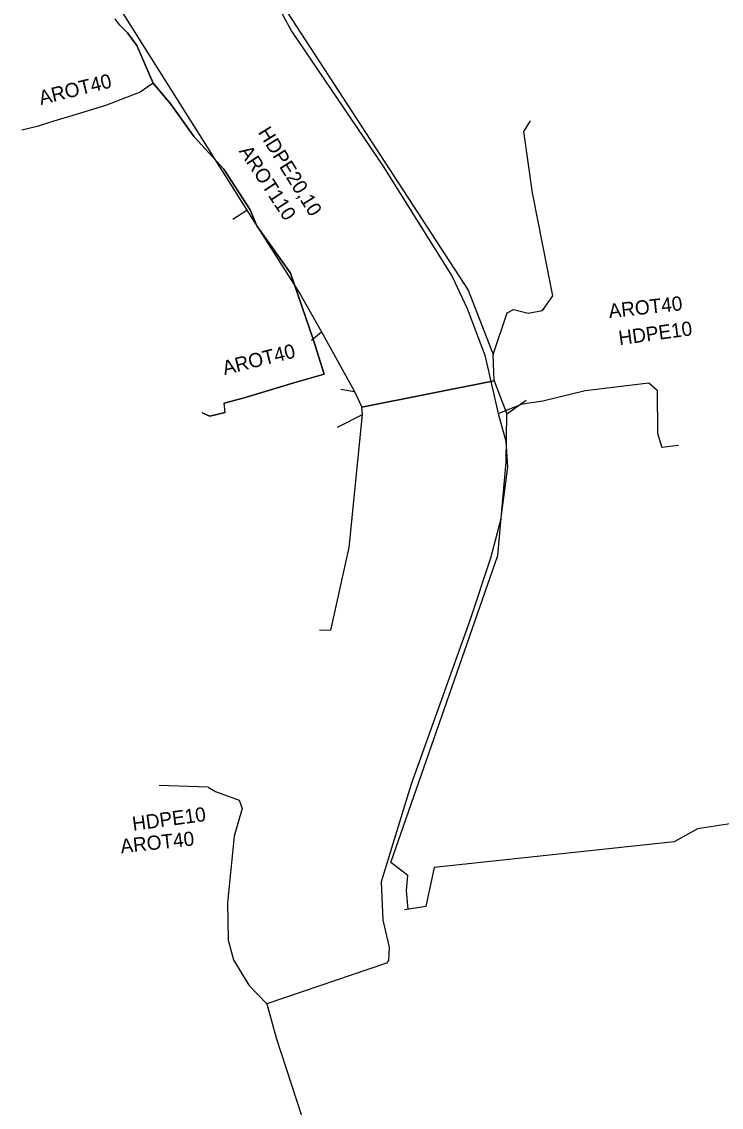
# Model space of a CAD drawing. Extents: x -651943 to -618711, y -1138561 to -1100552.
# Drawn here: x -641217.2 to -641180.4, y -1114449.1 to -1114392 of the extents above; entities that cross this region are included whole.
import ezdxf

# ---------------------------------------------------------------- set-up
doc = ezdxf.new("R2010")
doc.units = 0
for name, color, linetype in [('KT optika', 7, 'Continuous'), ('KT trasa', 7, 'Continuous'), ('KT zařízení', 7, 'Continuous')]:
    doc.layers.add(name, color=color, linetype=linetype)

msp = doc.modelspace()

# ---------------------------------------------------------------- linework, layer by layer
at = {"layer": 'KT optika'}
for p, q in [((-641212.06, -1114392.15), (-641211.63, -1114392.58)), ((-641211.63, -1114392.58), (-641211.14, -1114393.24)), ((-641211.14, -1114393.24), (-641210.28, -1114395.22)), ((-641210.97, -1114395.7), (-641212.74, -1114396.38)), ((-641210.28, -1114395.22), (-641210.97, -1114395.7)), ((-641210.28, -1114395.22), (-641209.35, -1114396.33)), ((-641209.35, -1114396.33), (-641208.12, -1114398.05)), ((-641214.16, -1114396.83), (-641215.52, -1114397.23)), ((-641212.74, -1114396.38), (-641214.16, -1114396.83)), ((-641215.52, -1114397.23), (-641216.4, -1114397.5)), ((-641216.4, -1114397.5), (-641217.206, -1114397.693)), ((-641208.12, -1114398.05), (-641206.57, -1114399.76)), ((-641206.57, -1114399.76), (-641205.17, -1114401.89)), ((-641205.17, -1114401.89), (-641204.82, -1114402.73)), ((-641204.82, -1114402.73), (-641203.05, -1114405.22)), ((-641203.05, -1114405.22), (-641201.86, -1114408.7)), ((-641201.86, -1114408.7), (-641201.28, -1114410.55)), ((-641201.28, -1114410.55), (-641202.88, -1114411)), ((-641202.88, -1114411), (-641205.5, -1114411.79)), ((-641205.5, -1114411.79), (-641206.54, -1114412.07)), ((-641207.3, -1114412.75), (-641207.7, -1114412.59)), ((-641206.49, -1114412.57), (-641207.3, -1114412.75))]:
    msp.add_line(p, q, dxfattribs=at)
for points in [[(-641204, -1114390.91), (-641203.48, -1114391.61), (-641203, -1114392.48), (-641198.19, -1114399.57), (-641194.53, -1114405.41), (-641193.75, -1114407.08), (-641192.82, -1114409.54), (-641192.12, -1114412.62)], [(-641192.12, -1114412.62), (-641190.83, -1114412.11), (-641189.76, -1114411.95), (-641187.54, -1114411.4), (-641184.18, -1114411.01), (-641183.75, -1114411.38), (-641183.73, -1114413.65), (-641183.5, -1114414.41)], [(-641192.12, -1114412.62), (-641191.71, -1114414.07), (-641191.62, -1114415.45), (-641192, -1114418.24), (-641192.52, -1114420.23), (-641193.61, -1114423.52), (-641196.69, -1114432.13), (-641198.28, -1114437.28), (-641198.19, -1114439.29), (-641197.86, -1114440.72), (-641197.89, -1114441.42), (-641197.99, -1114441.55), (-641204.29, -1114443.7)], [(-641207.39, -1114432.29), (-641207, -1114432.52), (-641205.76, -1114432.98), (-641205.59, -1114433.42), (-641206.02, -1114434.87), (-641206.37, -1114438.38), (-641206.34, -1114440.35), (-641206.06, -1114441.38), (-641205.24, -1114442.71), (-641204.29, -1114443.7)], [(-641204.29, -1114443.7), (-641203.81, -1114445.49), (-641201.97, -1114451.14), (-641200.14, -1114458.98), (-641198.96, -1114464.09), (-641198.03, -1114468.3), (-641197.16, -1114471.12), (-641196.04, -1114473.84), (-641194.88, -1114475.93), (-641193.21, -1114478.25), (-641191.83, -1114479.99), (-641190.23, -1114481.52), (-641188.59, -1114482.78), (-641186.82, -1114483.79), (-641185.13, -1114484.46), (-641182.17, -1114485.31), (-641175.6, -1114486.96), (-641170.99, -1114487.92), (-641169.12, -1114488.56), (-641168.62, -1114488.7), (-641168.24, -1114488.71), (-641168, -1114488.31), (-641167.24, -1114482.61), (-641166.54, -1114481.09)]]:
    msp.add_lwpolyline(points, dxfattribs=at)
at = {"layer": 'KT trasa'}
for p, q in [((-641212.06, -1114392.15), (-641211.63, -1114392.58)), ((-641211.63, -1114392.58), (-641211.14, -1114393.24)), ((-641211.14, -1114393.24), (-641210.28, -1114395.22)), ((-641210.97, -1114395.7), (-641212.74, -1114396.38)), ((-641210.28, -1114395.22), (-641210.97, -1114395.7)), ((-641210.28, -1114395.22), (-641209.35, -1114396.33)), ((-641209.35, -1114396.33), (-641208.12, -1114398.05)), ((-641214.16, -1114396.83), (-641215.52, -1114397.23)), ((-641212.74, -1114396.38), (-641214.16, -1114396.83)), ((-641215.52, -1114397.23), (-641216.4, -1114397.5)), ((-641216.4, -1114397.5), (-641217.206, -1114397.693)), ((-641208.12, -1114398.05), (-641206.57, -1114399.76)), ((-641206.57, -1114399.76), (-641205.17, -1114401.89)), ((-641205.17, -1114401.89), (-641204.82, -1114402.73)), ((-641204.82, -1114402.73), (-641203.05, -1114405.22)), ((-641203.05, -1114405.22), (-641201.86, -1114408.7)), ((-641201.86, -1114408.7), (-641201.28, -1114410.55)), ((-641201.28, -1114410.55), (-641202.88, -1114411)), ((-641202.88, -1114411), (-641205.5, -1114411.79)), ((-641192.32, -1114410.9), (-641199.29, -1114412.29)), ((-641205.5, -1114411.79), (-641206.54, -1114412.07)), ((-641207.3, -1114412.75), (-641207.7, -1114412.59)), ((-641206.49, -1114412.57), (-641207.3, -1114412.75))]:
    msp.add_line(p, q, dxfattribs=at)
for points in [[(-641214.46, -1114387.44), (-641205.35, -1114401.91)], [(-641205.19, -1114388.46), (-641193.7, -1114406.13), (-641192.38, -1114409.51)], [(-641204, -1114390.91), (-641203.48, -1114391.61), (-641203, -1114392.48), (-641198.19, -1114399.57), (-641194.53, -1114405.41), (-641193.75, -1114407.08), (-641192.82, -1114409.54), (-641192.12, -1114412.62)], [(-641192.38, -1114409.51), (-641191.64, -1114407.31), (-641191.31, -1114407.15), (-641190.53, -1114407.34), (-641189.78, -1114407.2), (-641189.23, -1114406.42), (-641190.31, -1114401), (-641190.76, -1114397.77), (-641190.42, -1114397.21)], [(-641206.09, -1114402.38), (-641205.35, -1114401.91)], [(-641205.35, -1114401.91), (-641202.55, -1114406.33), (-641201.42, -1114408.32)], [(-641201.94, -1114408.75), (-641201.42, -1114408.32)], [(-641201.42, -1114408.32), (-641199.68, -1114411.46)], [(-641192.32, -1114410.9), (-641192.38, -1114409.51)], [(-641199.29, -1114412.29), (-641192.32, -1114410.9)], [(-641192.32, -1114410.9), (-641191.99, -1114411.77), (-641191.66, -1114412.64)], [(-641192.12, -1114412.62), (-641190.83, -1114412.11), (-641189.76, -1114411.95), (-641187.54, -1114411.4), (-641184.18, -1114411.01), (-641183.75, -1114411.38), (-641183.73, -1114413.65), (-641183.5, -1114414.41)], [(-641200.41, -1114411.34), (-641199.68, -1114411.46)], [(-641199.68, -1114411.46), (-641199.29, -1114412.29)], [(-641199.26, -1114412.67), (-641199.29, -1114412.29)], [(-641191.66, -1114412.64), (-641190.64, -1114411.91)], [(-641192.12, -1114412.62), (-641191.71, -1114414.07), (-641191.62, -1114415.45), (-641192, -1114418.24), (-641192.52, -1114420.23), (-641193.61, -1114423.52), (-641196.69, -1114432.13), (-641198.28, -1114437.28), (-641198.19, -1114439.29), (-641197.86, -1114440.72), (-641197.89, -1114441.42), (-641197.99, -1114441.55), (-641204.29, -1114443.7)], [(-641201.53, -1114424.01), (-641200.92, -1114424.02), (-641199.96, -1114419.67), (-641199.26, -1114412.67)], [(-641200.57, -1114413.33), (-641199.26, -1114412.67)], [(-641196.862, -1114438.71), (-641196.94, -1114437.73), (-641196.88, -1114436.94), (-641197.77, -1114436.25), (-641192.13, -1114420.1), (-641191.7, -1114415.18), (-641191.66, -1114412.64)], [(-641207.39, -1114432.29), (-641207, -1114432.52), (-641205.76, -1114432.98), (-641205.59, -1114433.42), (-641206.02, -1114434.87), (-641206.37, -1114438.38), (-641206.34, -1114440.35), (-641206.06, -1114441.38), (-641205.24, -1114442.71), (-641204.29, -1114443.7)], [(-641161.496, -1114432.105), (-641164.397, -1114433.469), (-641168.11, -1114433.883), (-641172.513, -1114433.396), (-641178.645, -1114434.02), (-641181.62, -1114434.483), (-641182.854, -1114435.173), (-641195.486, -1114436.52), (-641195.931, -1114438.563), (-641197.048, -1114438.739)], [(-641204.29, -1114443.7), (-641203.81, -1114445.49), (-641201.97, -1114451.14), (-641200.14, -1114458.98), (-641198.96, -1114464.09), (-641198.03, -1114468.3), (-641197.16, -1114471.12), (-641196.04, -1114473.84), (-641194.88, -1114475.93), (-641193.21, -1114478.25), (-641191.83, -1114479.99), (-641190.23, -1114481.52), (-641188.59, -1114482.78), (-641186.82, -1114483.79), (-641185.13, -1114484.46), (-641182.17, -1114485.31), (-641175.6, -1114486.96), (-641170.99, -1114487.92), (-641169.12, -1114488.56), (-641168.62, -1114488.7), (-641168.24, -1114488.71), (-641168, -1114488.31), (-641167.24, -1114482.61), (-641166.54, -1114481.09)]]:
    msp.add_lwpolyline(points, dxfattribs=at)
at = {"layer": 'KT zařízení'}
for p, q in [((-641212.06, -1114392.15), (-641212.29, -1114391.83)), ((-641211.63, -1114392.58), (-641212.06, -1114392.15)), ((-641211.14, -1114393.24), (-641211.63, -1114392.58)), ((-641210.28, -1114395.22), (-641211.14, -1114393.24)), ((-641210.97, -1114395.7), (-641212.74, -1114396.38)), ((-641210.28, -1114395.22), (-641210.97, -1114395.7)), ((-641209.35, -1114396.33), (-641210.28, -1114395.22)), ((-641208.12, -1114398.05), (-641209.35, -1114396.33)), ((-641214.16, -1114396.83), (-641215.52, -1114397.23)), ((-641212.74, -1114396.38), (-641214.16, -1114396.83)), ((-641215.52, -1114397.23), (-641216.4, -1114397.5)), ((-641216.4, -1114397.5), (-641217.206, -1114397.693)), ((-641206.57, -1114399.76), (-641208.12, -1114398.05)), ((-641205.17, -1114401.89), (-641206.57, -1114399.76)), ((-641204.82, -1114402.73), (-641205.17, -1114401.89)), ((-641203.05, -1114405.22), (-641204.82, -1114402.73)), ((-641201.86, -1114408.7), (-641203.05, -1114405.22)), ((-641201.28, -1114410.55), (-641201.86, -1114408.7)), ((-641202.88, -1114411), (-641201.28, -1114410.55)), ((-641205.5, -1114411.79), (-641202.88, -1114411)), ((-641206.54, -1114412.07), (-641205.5, -1114411.79)), ((-641206.49, -1114412.57), (-641206.54, -1114412.07)), ((-641207.7, -1114412.59), (-641207.3, -1114412.75)), ((-641207.3, -1114412.75), (-641206.49, -1114412.57)), ((-641182.627, -1114414.305), (-641183.5, -1114414.41)), ((-641207.39, -1114432.29), (-641209.97, -1114432.21))]:
    msp.add_line(p, q, dxfattribs=at)
for points in [[(-641204, -1114390.91), (-641203.48, -1114391.61), (-641203, -1114392.48), (-641198.19, -1114399.57), (-641194.53, -1114405.41), (-641193.75, -1114407.08), (-641192.82, -1114409.54), (-641192.12, -1114412.62)], [(-641192.12, -1114412.62), (-641190.83, -1114412.11), (-641189.76, -1114411.95), (-641187.54, -1114411.4), (-641184.18, -1114411.01), (-641183.75, -1114411.38), (-641183.73, -1114413.65), (-641183.5, -1114414.41)], [(-641192.12, -1114412.62), (-641191.71, -1114414.07), (-641191.62, -1114415.45), (-641192, -1114418.24), (-641192.52, -1114420.23), (-641193.61, -1114423.52), (-641196.69, -1114432.13), (-641198.28, -1114437.28), (-641198.19, -1114439.29), (-641197.86, -1114440.72), (-641197.89, -1114441.42), (-641197.99, -1114441.55), (-641204.29, -1114443.7)], [(-641207.39, -1114432.29), (-641207, -1114432.52), (-641205.76, -1114432.98), (-641205.59, -1114433.42), (-641206.02, -1114434.87), (-641206.37, -1114438.38), (-641206.34, -1114440.35), (-641206.06, -1114441.38), (-641205.24, -1114442.71), (-641204.29, -1114443.7)], [(-641204.29, -1114443.7), (-641203.81, -1114445.49), (-641201.97, -1114451.14), (-641200.14, -1114458.98), (-641198.96, -1114464.09), (-641198.03, -1114468.3), (-641197.16, -1114471.12), (-641196.04, -1114473.84), (-641194.88, -1114475.93), (-641193.21, -1114478.25), (-641191.83, -1114479.99), (-641190.23, -1114481.52), (-641188.59, -1114482.78), (-641186.82, -1114483.79), (-641185.13, -1114484.46), (-641182.17, -1114485.31), (-641175.6, -1114486.96), (-641170.99, -1114487.92), (-641169.12, -1114488.56), (-641168.62, -1114488.7), (-641168.24, -1114488.71), (-641168, -1114488.31), (-641167.24, -1114482.61), (-641166.54, -1114481.09)]]:
    msp.add_lwpolyline(points, dxfattribs=at)

# ---------------------------------------------------------------- texts
for s, rotation, p in [('AROT40', 13.9333, (-641216.198, -1114396.379)), ('HDPE20,10', 301.9307, (-641204.788, -1114397.812)), ('AROT110', 303.316, (-641205.787, -1114398.806)), ('AROT40', 6.222, (-641186.262, -1114407.597)), ('HDPE10', 7.781, (-641185.724, -1114409.02)), ('AROT40', 13.9333, (-641206.528, -1114410.598)), ('HDPE10', 7.781, (-641211.335, -1114434.593)), ('AROT40', 6.222, (-641211.969, -1114435.776))]:
    msp.add_text(s, height=0.75, rotation=rotation, dxfattribs=at).set_placement(p)

doc.saveas('drawing.dxf')
